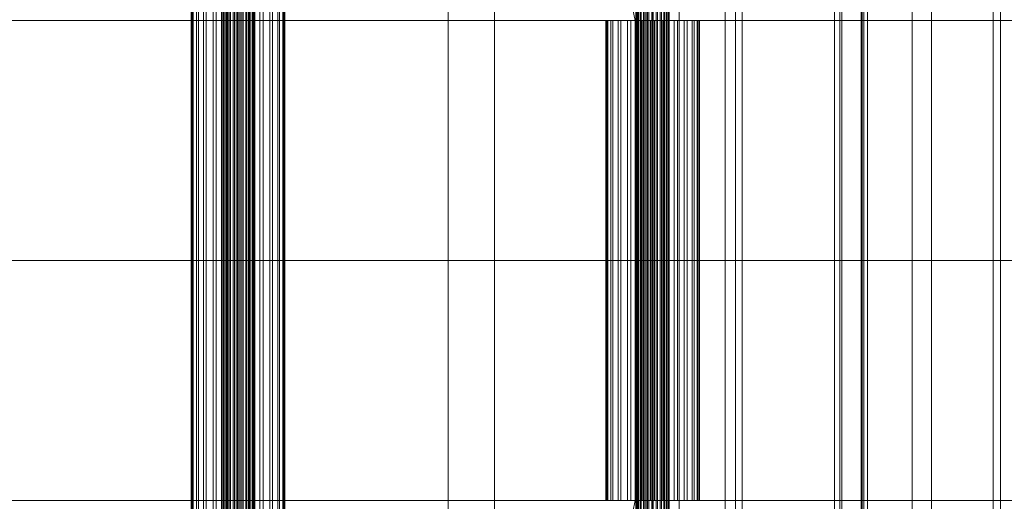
# Model space of a CAD drawing. Header units: millimetres. Extents: x -3490 to 61924, y -72580 to 6847.
# Tile 559 of 656: x 23518 to 24051, y -18130 to -17870. Entities that reach past the tile are written whole.
import ezdxf

# ---------------------------------------------------------------- set-up
doc = ezdxf.new("R2010")
doc.units = ezdxf.units.MM
for name, color, linetype, lineweight in [('COTAS_O', 1, 'Continuous', 0), ('superior_briquetadora', 7, 'Continuous', 0), ('superior_C02', 7, 'Continuous', 0)]:
    doc.layers.add(name, color=color, linetype=linetype, lineweight=lineweight)
doc.dimstyles.new('R19_100', dxfattribs={"dimtxt": 250, "dimasz": 150, "dimexe": 150, "dimexo": 80, "dimgap": 100, "dimtad": 1, "dimtih": 1, "dimtoh": 1, "dimdsep": 46, "dimcen": 0.09, "dimadec": 0, "dimazin": 0, "dimtfac": 1, "dimtdec": 4, "dimtofl": 0, "dimtmove": 0, "dimatfit": 3, "dimfxl": 1, "dimtolj": 1, "dimtzin": 0, "dimarcsym": 0})

# ---------------------------------------------------------------- blocks, each defined once
blk = doc.blocks.new('DIM_R29_47')
at = {"layer": 'COTAS_O'}
for p, q in [((23050.07, -17510), (23005.07, -17660)), ((23750.07, -17510), (23050.07, -17510)), ((23050.07, -19480), (23050.07, -17510)), ((23050.07, -17510), (23095.07, -17660)), ((23050.07, -19480), (23005.07, -19330)), ((23050.07, -19480), (23095.07, -19330)), ((23750.07, -19480), (23050.07, -19480))]:
    blk.add_line(p, q, dxfattribs=at)
blk.add_text('1970 O', height=250, rotation=90, dxfattribs=at).set_placement((22950.07, -18495))

msp = doc.modelspace()

# ---------------------------------------------------------------- linework, layer by layer
at = {"layer": 'superior_briquetadora'}
for p, q in [((23750.067, -18490), (23750.067, -17510)), ((23750.067, -19330), (23750.067, -17660)), ((23775.067, -18720.639), (23775.067, -17660)), ((23775.067, -18674.804), (23775.067, -17660)), ((23875.067, -18720.639), (23875.067, -17660)), ((23875.067, -18674.804), (23875.067, -17660)), ((23900.067, -19330), (23900.067, -17660)), ((23900.067, -18490), (23900.067, -17660)), ((23750.067, -18210), (23750.067, -17790)), ((23900.067, -18210), (23900.067, -17790)), ((24045.067, -17805), (24045.067, -18195)), ((24049.067, -17805), (24049.067, -18195)), ((24045.067, -17816), (24045.067, -18194))]:
    msp.add_line(p, q, dxfattribs=at)
at = {"layer": 'superior_C02'}
for p, q in [((23963.136, -17550), (23963.136, -18450)), ((23973.568, -18450), (23973.568, -17550)), ((24001.318, -18450), (24001.318, -17550)), ((24011.75, -17550), (24011.75, -18450)), ((23627.272, -18440), (23627.272, -17560)), ((23627.483, -18440), (23627.483, -17560)), ((23627.673, -18440), (23627.673, -17560)), ((23628.293, -18440), (23628.293, -17560)), ((23628.66, -18440), (23628.66, -17560)), ((23629.646, -18440), (23629.646, -17560)), ((23630.165, -18440), (23630.165, -17560)), ((23631.45, -18440), (23631.45, -17560)), ((23632.086, -18440), (23632.086, -17560)), ((23633.582, -18440), (23633.582, -17560)), ((23634.292, -18440), (23634.292, -17560)), ((23635.897, -18440), (23635.897, -17560)), ((23636.632, -18440), (23636.632, -17560)), ((23638.237, -18440), (23638.237, -17560)), ((23638.947, -18440), (23638.947, -17560)), ((23640.442, -18440), (23640.442, -17560)), ((23641.079, -18440), (23641.079, -17560)), ((23642.363, -18440), (23642.363, -17560)), ((23642.883, -18440), (23642.883, -17560)), ((23643.868, -18440), (23643.868, -17560)), ((23644.236, -18440), (23644.236, -17560)), ((23644.855, -17560), (23644.855, -18440)), ((23645.045, -18440), (23645.045, -17560)), ((23645.257, -18440), (23645.257, -17560)), ((23857.171, -17575), (23857.171, -18425)), ((23860.748, -18425), (23860.748, -17575)), ((23905.662, -18425), (23905.662, -17575)), ((23909.239, -17575), (23909.239, -18425)), ((23610.885, -18311.15), (23610.885, -17688.85)), ((23611.482, -18311.15), (23611.482, -17688.85)), ((23612.019, -18311.15), (23612.019, -17688.85)), ((23613.767, -18311.15), (23613.767, -17688.85)), ((23614.804, -18311.15), (23614.804, -17688.85)), ((23617.585, -18311.15), (23617.585, -17688.85)), ((23619.052, -18311.15), (23619.052, -17688.85)), ((23622.676, -18311.15), (23622.676, -17688.85)), ((23624.473, -18311.15), (23624.473, -17688.85)), ((23628.694, -18311.15), (23628.694, -17688.85)), ((23630.698, -18311.15), (23630.698, -17688.85)), ((23635.227, -18311.15), (23635.227, -17688.85)), ((23637.301, -18311.15), (23637.301, -17688.85)), ((23641.831, -18311.15), (23641.831, -17688.85)), ((23643.835, -18311.15), (23643.835, -17688.85)), ((23648.055, -18311.15), (23648.055, -17688.85)), ((23649.852, -18311.15), (23649.852, -17688.85)), ((23653.476, -18311.15), (23653.476, -17688.85)), ((23654.943, -18311.15), (23654.943, -17688.85)), ((23657.724, -18311.15), (23657.724, -17688.85)), ((23658.761, -18311.15), (23658.761, -17688.85)), ((23660.51, -17688.85), (23660.51, -18311.15)), ((23661.047, -18311.15), (23661.047, -17688.85)), ((23661.643, -18311.15), (23661.643, -17688.85)), ((23959.241, -17693), (23959.241, -18307)), ((23962.105, -18307), (23962.105, -17693)), ((23974.144, -17690), (23974.144, -18310)), ((23974.144, -18307), (23974.144, -17693)), ((23975.038, -18310), (23975.038, -17690)), ((23977.008, -17693), (23977.008, -18307)), ((23830.921, -17771.702), (23851.323, -17870)), ((23853.102, -17870), (23832.7, -17771.702)), ((23851.68, -18148), (23851.68, -17852)), ((23851.891, -18148), (23851.891, -17852)), ((23852.082, -18148), (23852.082, -17852)), ((23852.701, -18148), (23852.701, -17852)), ((23853.069, -18148), (23853.069, -17852)), ((23854.054, -18148), (23854.054, -17852)), ((23854.574, -18148), (23854.574, -17852)), ((23855.858, -18148), (23855.858, -17852)), ((23856.495, -18148), (23856.495, -17852)), ((23857.99, -18148), (23857.99, -17852)), ((23858.7, -18148), (23858.7, -17852)), ((23860.305, -18148), (23860.305, -17852)), ((23861.04, -18148), (23861.04, -17852)), ((23862.645, -18148), (23862.645, -17852)), ((23863.355, -18148), (23863.355, -17852)), ((23864.85, -18148), (23864.85, -17852)), ((23865.487, -18148), (23865.487, -17852)), ((23866.771, -18148), (23866.771, -17852)), ((23867.291, -18148), (23867.291, -17852)), ((23868.277, -18148), (23868.277, -17852)), ((23868.644, -18148), (23868.644, -17852)), ((23869.264, -17852), (23869.264, -18148)), ((23869.454, -18148), (23869.454, -17852)), ((23869.665, -18148), (23869.665, -17852)), ((23421.547, -17870), (23851.323, -17870)), ((23853.102, -17870), (23423.326, -17870)), ((23835.89, -17870), (23835.294, -17870)), ((23835.294, -17870), (23836.427, -17870)), ((23835.294, -18130), (23835.294, -17870)), ((23838.175, -17870), (23835.89, -17870)), ((23835.89, -18130), (23835.89, -17870)), ((23836.427, -17870), (23839.213, -17870)), ((23836.427, -18130), (23836.427, -17870)), ((23841.994, -17870), (23838.175, -17870)), ((23838.175, -18130), (23838.175, -17870)), ((23839.213, -17870), (23843.461, -17870)), ((23839.213, -18130), (23839.213, -17870)), ((23847.085, -17870), (23841.994, -17870)), ((23841.994, -18130), (23841.994, -17870)), ((23843.461, -17870), (23848.882, -17870)), ((23843.461, -18130), (23843.461, -17870)), ((23853.102, -17870), (23847.085, -17870)), ((23847.085, -18130), (23847.085, -17870)), ((23848.882, -17870), (23855.106, -17870)), ((23848.882, -18130), (23848.882, -17870)), ((23851.323, -17870), (23851.323, -18000)), ((23851.323, -17870), (24524.933, -17870)), ((23853.102, -18000), (23853.102, -17870)), ((24526.711, -17870), (23853.102, -17870)), ((23859.635, -17870), (23853.102, -17870)), ((23853.102, -18130), (23853.102, -17870)), ((23855.106, -17870), (23861.71, -17870)), ((23855.106, -18130), (23855.106, -17870)), ((23866.239, -17870), (23859.635, -17870)), ((23859.635, -18130), (23859.635, -17870)), ((23861.71, -17870), (23868.243, -17870)), ((23861.71, -18130), (23861.71, -17870)), ((23872.464, -17870), (23866.239, -17870)), ((23866.239, -18130), (23866.239, -17870)), ((23868.243, -17870), (23874.26, -17870)), ((23868.243, -18130), (23868.243, -17870)), ((23877.885, -17870), (23872.464, -17870)), ((23872.464, -18130), (23872.464, -17870)), ((23874.26, -17870), (23879.352, -17870)), ((23874.26, -18130), (23874.26, -17870)), ((23882.133, -17870), (23877.885, -17870)), ((23877.885, -18130), (23877.885, -17870)), ((23879.352, -17870), (23883.17, -17870)), ((23879.352, -18130), (23879.352, -17870)), ((23884.918, -17870), (23882.133, -17870)), ((23882.133, -18130), (23882.133, -17870)), ((23883.17, -17870), (23885.455, -17870)), ((23883.17, -18130), (23883.17, -17870)), ((23886.051, -17870), (23884.918, -17870)), ((23884.918, -17870), (23884.918, -18130)), ((23885.455, -17870), (23886.051, -17870)), ((23885.455, -18130), (23885.455, -17870)), ((23886.051, -18130), (23886.051, -17870)), ((23421.547, -18000), (23851.323, -18000)), ((23853.102, -18000), (23423.326, -18000)), ((23851.323, -18000), (23851.323, -18130)), ((23851.323, -18000), (24524.933, -18000)), ((23853.102, -18130), (23853.102, -18000)), ((24526.711, -18000), (23853.102, -18000)), ((23421.547, -18130), (23851.323, -18130)), ((23853.102, -18130), (23423.326, -18130)), ((23851.323, -18130), (23830.921, -18228.298)), ((23832.7, -18228.298), (23853.102, -18130)), ((23836.427, -18130), (23835.294, -18130)), ((23835.294, -18130), (23835.89, -18130)), ((23835.89, -18130), (23838.175, -18130)), ((23839.213, -18130), (23836.427, -18130)), ((23838.175, -18130), (23841.994, -18130)), ((23843.461, -18130), (23839.213, -18130)), ((23841.994, -18130), (23847.085, -18130)), ((23848.882, -18130), (23843.461, -18130)), ((23847.085, -18130), (23853.102, -18130)), ((23855.106, -18130), (23848.882, -18130)), ((23851.323, -18130), (24524.933, -18130)), ((24526.711, -18130), (23853.102, -18130)), ((23853.102, -18130), (23859.635, -18130)), ((23861.71, -18130), (23855.106, -18130)), ((23859.635, -18130), (23866.239, -18130)), ((23868.243, -18130), (23861.71, -18130)), ((23866.239, -18130), (23872.464, -18130)), ((23874.26, -18130), (23868.243, -18130)), ((23872.464, -18130), (23877.885, -18130)), ((23879.352, -18130), (23874.26, -18130)), ((23877.885, -18130), (23882.133, -18130)), ((23883.17, -18130), (23879.352, -18130)), ((23882.133, -18130), (23884.918, -18130)), ((23885.455, -18130), (23883.17, -18130)), ((23884.918, -18130), (23886.051, -18130)), ((23886.051, -18130), (23885.455, -18130))]:
    msp.add_line(p, q, dxfattribs=at)

# ---------------------------------------------------------------- dimensions: what is measured, and where the dimension line sits
at = {"layer": 'COTAS_O'}
dim = msp.add_aligned_dim(p1=(23750.067, -19480), p2=(23750.067, -17510), distance=700, text='<> O', dimstyle='R19_100', dxfattribs=at)
dim.commit()
dim.dimension.update_dxf_attribs({"geometry": 'DIM_R29_47', "text_midpoint": (23050.067, -18495)})

doc.saveas('drawing.dxf')
